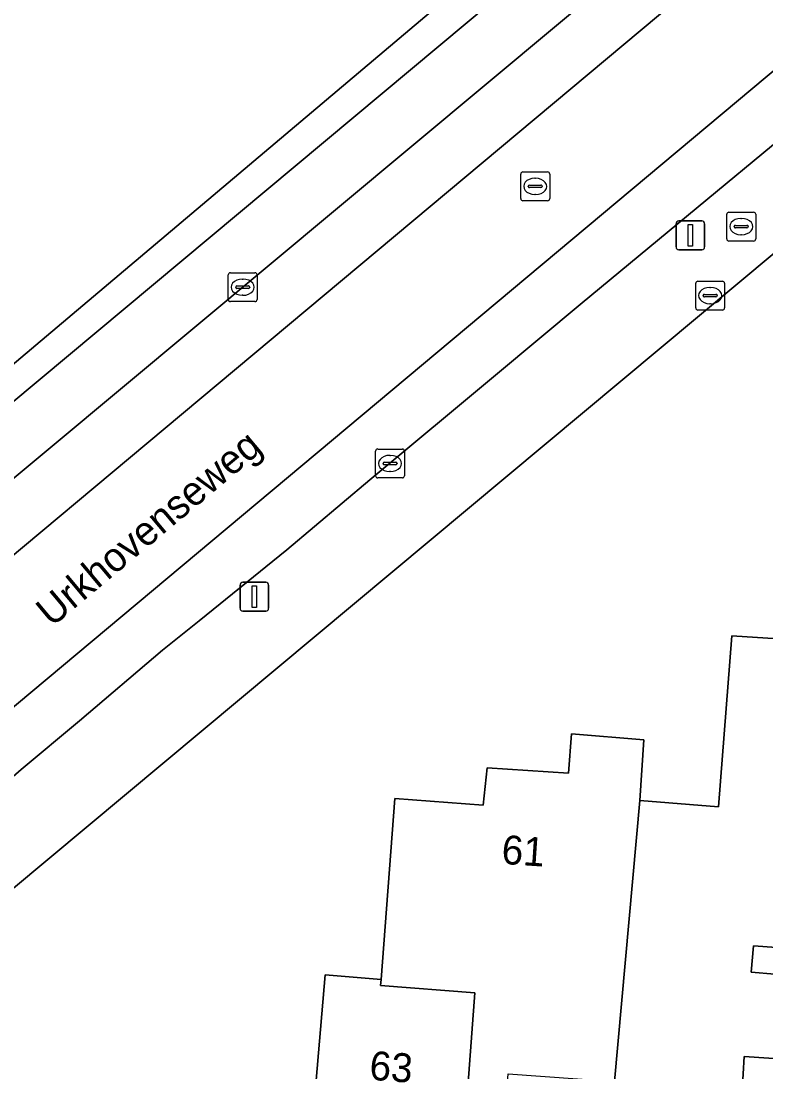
# Model space of a CAD drawing. Extents: x 162989 to 165008, y 383432 to 384338.
# Drawn here: x 164814.65 to 164840.47, y 383678.36 to 383714.75 of the extents above; entities that cross this region are included whole.
import ezdxf

# ---------------------------------------------------------------- set-up
doc = ezdxf.new("R2010")
doc.units = 0
for name, color, linetype in [('IMGEO_Brandkraan', 7, 'Continuous'), ('IMGEO_Erf', 7, 'Continuous'), ('IMGEO_Kolk', 7, 'Continuous'), ('IMGEO_Lichtmast', 7, 'Continuous'), ('IMGEO_Openbare_ruimte_label', 7, 'Continuous'), ('IMGEO_Pand', 7, 'Continuous'), ('IMGEO_Pand_nummerreeks', 7, 'Continuous'), ('IMGEO_Parkeervlak_open', 7, 'Continuous'), ('IMGEO_Rijbaan_lokaal_gesloten', 7, 'Continuous'), ('IMGEO_Rioolput', 7, 'Continuous'), ('IMGEO_Voetpad_open', 7, 'Continuous')]:
    doc.layers.add(name, color=color, linetype=linetype)

msp = doc.modelspace()

# ---------------------------------------------------------------- linework, layer by layer
at = {"layer": 'IMGEO_Brandkraan'}
for p, q in [((164839.182, 383708.13), (164840.034, 383708.13)), ((164839.107, 383707.204), (164839.107, 383708.056)), ((164839.595, 383707.91), (164839.62, 383707.91)), ((164840.108, 383708.056), (164840.108, 383707.204)), ((164839.366, 383707.624), (164839.366, 383707.636)), ((164839.804, 383707.587), (164839.406, 383707.587)), ((164839.409, 383707.673), (164839.807, 383707.673)), ((164839.85, 383707.636), (164839.85, 383707.624)), ((164840.034, 383707.13), (164839.182, 383707.13)), ((164839.618, 383707.35), (164839.593, 383707.35))]:
    msp.add_line(p, q, dxfattribs=at)
for points in [[(164839.182, 383708.13), (164840.034, 383708.13)], [(164839.107, 383707.204), (164839.107, 383708.056)], [(164840.108, 383708.056), (164840.108, 383707.204)], [(164840.034, 383707.13), (164839.182, 383707.13)]]:
    msp.add_lwpolyline(points, dxfattribs=at)
for centre, radius, start, end in [((164839.184, 383708.054), 0.0765, 91.552, 178.448), ((164839.184, 383708.054), 0.0765, 91.552, 178.448), ((164840.032, 383708.054), 0.0765, 1.552, 88.448), ((164840.032, 383708.054), 0.0765, 1.552, 88.448), ((164839.406, 383707.633), 0.0403, 85.8775, 175.7526), ((164839.403, 383707.623), 0.0366, 178.938, 274.7102), ((164839.807, 383707.63), 0.043, 264.8664, 352.4533), ((164839.811, 383707.635), 0.0386, 1.7309, 96.639), ((164839.184, 383707.206), 0.0765, 181.552, 268.448), ((164839.184, 383707.206), 0.0765, 181.552, 268.448), ((164840.032, 383707.206), 0.0765, 271.552, 358.448), ((164840.032, 383707.206), 0.0765, 271.552, 358.448)]:
    msp.add_arc(centre, radius, start, end, dxfattribs=at)
for centre, major_axis, ratio, start_param, end_param in [((164839.594, 383707.63), (-0.387, 0.002), 0.722429, 4.712389, 7.853982), ((164839.619, 383707.63), (-0.39, 0.002), 0.717154, 1.570796, 4.712389)]:
    msp.add_ellipse(centre, major_axis=major_axis, ratio=ratio, start_param=start_param, end_param=end_param, dxfattribs=at)
at = {"layer": 'IMGEO_Erf'}
for points in [[(164868.571, 383729.932), (164798.371, 383671.363)], [(164786.762, 383714.136), (164795.511, 383713.718), (164794.9, 383700.319), (164810.486, 383699.593), (164831.01, 383716.901)], [(164824.679, 383675.78), (164825.189, 383681.717), (164827.126, 383681.557), (164827.607, 383687.83), (164830.666, 383687.599), (164830.802, 383688.885), (164833.619, 383688.699), (164833.724, 383690.064), (164836.23, 383689.861), (164836.093, 383687.763), (164838.821, 383687.543), (164839.277, 383693.46), (164841.246, 383693.331)], [(164843.699, 383682.455), (164840.035, 383682.721), (164839.954, 383681.819), (164840.772, 383681.745)], [(164841.587, 383678.766), (164839.706, 383678.892), (164839.639, 383677.696)]]:
    msp.add_lwpolyline(points, dxfattribs=at)
at = {"layer": 'IMGEO_Kolk'}
for p, q in [((164821.833, 383705.106), (164821.833, 383705.958)), ((164821.908, 383706.032), (164822.76, 383706.032)), ((164822.834, 383705.958), (164822.834, 383705.106)), ((164822.135, 383705.575), (164822.533, 383705.575)), ((164822.321, 383705.812), (164822.346, 383705.812)), ((164822.092, 383705.526), (164822.092, 383705.538)), ((164822.53, 383705.489), (164822.132, 383705.489)), ((164822.344, 383705.252), (164822.319, 383705.252)), ((164822.576, 383705.538), (164822.576, 383705.526)), ((164822.76, 383705.032), (164821.908, 383705.032)), ((164826.939, 383699.003), (164826.939, 383699.855)), ((164827.014, 383699.929), (164827.866, 383699.929)), ((164827.94, 383699.855), (164827.94, 383699.003)), ((164827.198, 383699.423), (164827.198, 383699.435)), ((164827.241, 383699.472), (164827.639, 383699.472)), ((164827.427, 383699.709), (164827.452, 383699.709)), ((164827.682, 383699.435), (164827.682, 383699.423)), ((164827.636, 383699.386), (164827.238, 383699.386)), ((164827.45, 383699.149), (164827.425, 383699.149)), ((164827.866, 383698.929), (164827.014, 383698.929))]:
    msp.add_line(p, q, dxfattribs=at)
for points in [[(164821.833, 383705.106), (164821.833, 383705.958)], [(164821.908, 383706.032), (164822.76, 383706.032)], [(164822.834, 383705.958), (164822.834, 383705.106)], [(164822.76, 383705.032), (164821.908, 383705.032)], [(164826.939, 383699.003), (164826.939, 383699.855)], [(164827.014, 383699.929), (164827.866, 383699.929)], [(164827.94, 383699.855), (164827.94, 383699.003)], [(164827.866, 383698.929), (164827.014, 383698.929)]]:
    msp.add_lwpolyline(points, dxfattribs=at)
for centre, radius, start, end in [((164821.91, 383705.956), 0.0765, 91.552, 178.448), ((164821.91, 383705.956), 0.0765, 91.552, 178.448), ((164822.758, 383705.956), 0.0765, 1.552, 88.448), ((164822.758, 383705.956), 0.0765, 1.552, 88.448), ((164822.132, 383705.535), 0.0403, 85.8775, 175.7526), ((164822.537, 383705.537), 0.0386, 1.7309, 96.639), ((164822.129, 383705.525), 0.0366, 178.938, 274.7102), ((164822.533, 383705.532), 0.043, 264.8664, 352.4533), ((164821.91, 383705.108), 0.0765, 181.552, 268.448), ((164821.91, 383705.108), 0.0765, 181.552, 268.448), ((164822.758, 383705.108), 0.0765, 271.552, 358.448), ((164822.758, 383705.108), 0.0765, 271.552, 358.448), ((164827.016, 383699.853), 0.0765, 91.552, 178.448), ((164827.016, 383699.853), 0.0765, 91.552, 178.448), ((164827.864, 383699.853), 0.0765, 1.552, 88.448), ((164827.864, 383699.853), 0.0765, 1.552, 88.448), ((164827.238, 383699.432), 0.0403, 85.8775, 175.7526), ((164827.235, 383699.422), 0.0366, 178.938, 274.7102), ((164827.639, 383699.429), 0.043, 264.8664, 352.4533), ((164827.643, 383699.434), 0.0386, 1.7309, 96.639), ((164827.016, 383699.005), 0.0765, 181.552, 268.448), ((164827.016, 383699.005), 0.0765, 181.552, 268.448), ((164827.864, 383699.005), 0.0765, 271.552, 358.448), ((164827.864, 383699.005), 0.0765, 271.552, 358.448)]:
    msp.add_arc(centre, radius, start, end, dxfattribs=at)
for centre, major_axis, ratio, start_param, end_param in [((164822.32, 383705.532), (-0.387, 0.002), 0.722429, 4.712389, 7.853982), ((164822.345, 383705.532), (-0.39, 0.002), 0.717154, 1.570796, 4.712389), ((164827.426, 383699.429), (-0.387, 0.002), 0.722429, 4.712389, 7.853982), ((164827.451, 383699.429), (-0.39, 0.002), 0.717154, 1.570796, 4.712389)]:
    msp.add_ellipse(centre, major_axis=major_axis, ratio=ratio, start_param=start_param, end_param=end_param, dxfattribs=at)
at = {"layer": 'IMGEO_Lichtmast'}
for p, q in [((164837.447, 383707.827), (164838.237, 383707.827)), ((164838.237, 383707.827), (164837.447, 383707.827)), ((164837.347, 383706.927), (164837.347, 383707.727)), ((164837.347, 383707.727), (164837.347, 383706.927)), ((164838.337, 383707.727), (164838.337, 383706.927)), ((164838.337, 383706.927), (164838.337, 383707.727)), ((164838.237, 383706.827), (164837.447, 383706.827)), ((164837.447, 383706.827), (164838.237, 383706.827)), ((164822.243, 383694.415), (164822.243, 383695.215)), ((164822.243, 383695.215), (164822.243, 383694.415)), ((164822.343, 383695.315), (164823.133, 383695.315)), ((164823.133, 383695.315), (164822.343, 383695.315)), ((164823.233, 383695.215), (164823.233, 383694.415)), ((164823.233, 383694.415), (164823.233, 383695.215)), ((164823.133, 383694.315), (164822.343, 383694.315)), ((164822.343, 383694.315), (164823.133, 383694.315))]:
    msp.add_line(p, q, dxfattribs=at)
for points in [[(164837.767, 383707.702), (164837.917, 383707.702), (164837.917, 383706.952), (164837.767, 383706.952), (164837.767, 383707.702)], [(164822.663, 383695.19), (164822.813, 383695.19), (164822.813, 383694.44), (164822.663, 383694.44), (164822.663, 383695.19)]]:
    msp.add_lwpolyline(points, dxfattribs=at)
for centre, start, end in [((164837.447, 383707.727), 90, 180), ((164837.447, 383707.727), 90, 180), ((164838.237, 383707.727), 0, 90), ((164838.237, 383707.727), 360, 90), ((164837.447, 383706.927), 180, 270), ((164837.447, 383706.927), 180, 270), ((164838.237, 383706.927), 270, 0), ((164838.237, 383706.927), 270, 0), ((164822.343, 383695.215), 90, 180), ((164822.343, 383695.215), 90, 180), ((164823.133, 383695.215), 0, 90), ((164823.133, 383695.215), 360, 90), ((164822.343, 383694.415), 180, 270), ((164822.343, 383694.415), 180, 270), ((164823.133, 383694.415), 270, 0), ((164823.133, 383694.415), 270, 0)]:
    msp.add_arc(centre, 0.1, start, end, dxfattribs=at)
at = {"layer": 'IMGEO_Pand'}
for points in [[(164835.213, 383678.023), (164839.639, 383677.696), (164839.706, 383678.892), (164841.587, 383678.766), (164841.722, 383680.617), (164840.772, 383681.745), (164839.954, 383681.819), (164840.035, 383682.721), (164843.699, 383682.455), (164844.457, 383692.847), (164841.23, 383693.133), (164841.246, 383693.331), (164839.277, 383693.46), (164838.821, 383687.543), (164836.093, 383687.763)], [(164835.213, 383678.023), (164836.093, 383687.763), (164836.23, 383689.861), (164833.724, 383690.064), (164833.619, 383688.699), (164830.802, 383688.885), (164830.666, 383687.599), (164827.607, 383687.83), (164827.126, 383681.557), (164827.11, 383681.352), (164830.382, 383681.101), (164829.598, 383670.701), (164832.813, 383670.471), (164833.237, 383676.167), (164832.265, 383677.29), (164831.464, 383677.351), (164831.527, 383678.296)], [(164821.989, 383676.016), (164821.082, 383666.169), (164824.07, 383665.951), (164825.519, 383665.944), (164825.623, 383667.112), (164827.5, 383666.976), (164827.634, 383668.832), (164826.628, 383669.943), (164825.854, 383670.052), (164825.863, 383670.968), (164829.598, 383670.701), (164830.382, 383681.101), (164827.11, 383681.352), (164827.126, 383681.557), (164825.189, 383681.717), (164824.679, 383675.78)]]:
    msp.add_lwpolyline(points, close=True, dxfattribs=at)
at = {"layer": 'IMGEO_Parkeervlak_open'}
for points in [[(164861.739, 383741.102), (164799.464, 383689.118), (164798.595, 383688.393)], [(164797.855, 383685.141), (164797.964, 383685.231), (164845.878, 383725.171)]]:
    msp.add_lwpolyline(points, dxfattribs=at)
at = {"layer": 'IMGEO_Rijbaan_lokaal_gesloten'}
msp.add_lwpolyline([(164865.449, 383733.718), (164868.613, 383736.505), (164872.296, 383740.613), (164874.705, 383744.013), (164876.641, 383747.65), (164878.294, 383751.947), (164879.262, 383755.442), (164879.734, 383757.378), (164880.183, 383760.826), (164880.304, 383763.878), (164876.297, 383763.908), (164876.178, 383760.759), (164875.697, 383757.048), (164873.808, 383750.719), (164872.296, 383747.414), (164869.888, 383743.825), (164867.668, 383741.038), (164863.654, 383737.449), (164809.25, 383691.971), (164790.93, 383676.807), (164793.725, 383673.706)], close=True, dxfattribs=at)
for points in [[(164882.438, 383763.863), (164880.318, 383763.878), (164880.304, 383763.878), (164880.183, 383760.826), (164879.734, 383757.378), (164879.262, 383755.442), (164878.294, 383751.947), (164876.641, 383747.65), (164874.705, 383744.013), (164872.296, 383740.613), (164868.613, 383736.505), (164865.449, 383733.718), (164793.725, 383673.706), (164795.119, 383672.213)], [(164865.362, 383741.602), (164865.236, 383741.476), (164845.878, 383725.171), (164797.964, 383685.231), (164797.855, 383685.141), (164789.554, 383678.222), (164790.93, 383676.807), (164809.25, 383691.971), (164863.654, 383737.449)], [(164834.031, 383704.929), (164838.11, 383708.312), (164840.994, 383710.687), (164845.391, 383714.386), (164848.377, 383716.905), (164852.352, 383720.213), (164855.349, 383722.706), (164859.751, 383726.387), (164862.515, 383728.673), (164866.689, 383732.161), (164866.905, 383732.341), (164869.492, 383734.619)], [(164796.381, 383673.508), (164796.688, 383673.787), (164799.285, 383675.953), (164802.512, 383678.666), (164805.501, 383681.136), (164809.977, 383684.869), (164812.821, 383687.24), (164814.662, 383688.827), (164816.676, 383690.521), (164819.56, 383692.958), (164820.825, 383693.983), (164823.862, 383696.438), (164826.739, 383698.863), (164831.161, 383702.539), (164834.031, 383704.929)]]:
    msp.add_lwpolyline(points, dxfattribs=at)
at = {"layer": 'IMGEO_Rioolput'}
for p, q in [((164831.969, 383708.598), (164831.969, 383709.45)), ((164832.044, 383709.524), (164832.896, 383709.524)), ((164832.457, 383709.304), (164832.482, 383709.304)), ((164832.97, 383709.45), (164832.97, 383708.598)), ((164832.228, 383709.018), (164832.228, 383709.03)), ((164832.666, 383708.981), (164832.268, 383708.981)), ((164832.271, 383709.067), (164832.669, 383709.067)), ((164832.712, 383709.03), (164832.712, 383709.018)), ((164832.896, 383708.524), (164832.044, 383708.524)), ((164832.48, 383708.744), (164832.455, 383708.744)), ((164838.03, 383704.815), (164838.03, 383705.667)), ((164838.105, 383705.741), (164838.957, 383705.741)), ((164839.031, 383705.667), (164839.031, 383704.815)), ((164838.289, 383705.235), (164838.289, 383705.247)), ((164838.332, 383705.284), (164838.73, 383705.284)), ((164838.518, 383705.521), (164838.543, 383705.521)), ((164838.773, 383705.247), (164838.773, 383705.235)), ((164838.727, 383705.198), (164838.329, 383705.198)), ((164838.541, 383704.961), (164838.516, 383704.961)), ((164838.957, 383704.741), (164838.105, 383704.741))]:
    msp.add_line(p, q, dxfattribs=at)
for points in [[(164831.969, 383708.598), (164831.969, 383709.45)], [(164832.044, 383709.524), (164832.896, 383709.524)], [(164832.97, 383709.45), (164832.97, 383708.598)], [(164832.896, 383708.524), (164832.044, 383708.524)], [(164838.03, 383704.815), (164838.03, 383705.667)], [(164838.105, 383705.741), (164838.957, 383705.741)], [(164839.031, 383705.667), (164839.031, 383704.815)], [(164838.957, 383704.741), (164838.105, 383704.741)]]:
    msp.add_lwpolyline(points, dxfattribs=at)
for centre, radius, start, end in [((164832.046, 383709.448), 0.0765, 91.552, 178.448), ((164832.046, 383709.448), 0.0765, 91.552, 178.448), ((164832.894, 383709.448), 0.0765, 1.552, 88.448), ((164832.894, 383709.448), 0.0765, 1.552, 88.448), ((164832.268, 383709.027), 0.0403, 85.8775, 175.7526), ((164832.265, 383709.017), 0.0366, 178.938, 274.7102), ((164832.669, 383709.024), 0.043, 264.8664, 352.4533), ((164832.673, 383709.029), 0.0386, 1.7309, 96.639), ((164832.046, 383708.6), 0.0765, 181.552, 268.448), ((164832.046, 383708.6), 0.0765, 181.552, 268.448), ((164832.894, 383708.6), 0.0765, 271.552, 358.448), ((164832.894, 383708.6), 0.0765, 271.552, 358.448), ((164838.107, 383705.665), 0.0765, 91.552, 178.448), ((164838.107, 383705.665), 0.0765, 91.552, 178.448), ((164838.955, 383705.665), 0.0765, 1.552, 88.448), ((164838.955, 383705.665), 0.0765, 1.552, 88.448), ((164838.329, 383705.244), 0.0403, 85.8775, 175.7526), ((164838.326, 383705.234), 0.0366, 178.938, 274.7102), ((164838.73, 383705.241), 0.043, 264.8664, 352.4533), ((164838.734, 383705.246), 0.0386, 1.7309, 96.639), ((164838.107, 383704.817), 0.0765, 181.552, 268.448), ((164838.107, 383704.817), 0.0765, 181.552, 268.448), ((164838.955, 383704.817), 0.0765, 271.552, 358.448), ((164838.955, 383704.817), 0.0765, 271.552, 358.448)]:
    msp.add_arc(centre, radius, start, end, dxfattribs=at)
for centre, major_axis, ratio, start_param, end_param in [((164832.456, 383709.024), (-0.387, 0.002), 0.722429, 4.712389, 7.853982), ((164832.481, 383709.024), (-0.39, 0.002), 0.717154, 1.570796, 4.712389), ((164838.517, 383705.241), (-0.387, 0.002), 0.722429, 4.712389, 7.853982), ((164838.542, 383705.241), (-0.39, 0.002), 0.717154, 1.570796, 4.712389)]:
    msp.add_ellipse(centre, major_axis=major_axis, ratio=ratio, start_param=start_param, end_param=end_param, dxfattribs=at)
at = {"layer": 'IMGEO_Voetpad_open'}
for points in [[(164863.409, 383743.924), (164842.503, 383726.374), (164836.569, 383721.483), (164832.706, 383718.299), (164832.272, 383717.941), (164831.01, 383716.901), (164810.486, 383699.593), (164805.037, 383695.189), (164801.031, 383691.848), (164798.038, 383689.352), (164795.207, 383686.97), (164791.286, 383683.721), (164791.135, 383680.718), (164788.217, 383678.528)], [(164798.595, 383688.393), (164799.464, 383689.118), (164861.739, 383741.102)], [(164869.492, 383734.619), (164866.905, 383732.341), (164866.689, 383732.161), (164862.515, 383728.673), (164859.751, 383726.387), (164855.349, 383722.706), (164852.352, 383720.213), (164848.377, 383716.905), (164845.391, 383714.386), (164840.994, 383710.687), (164838.11, 383708.312), (164834.031, 383704.929), (164831.161, 383702.539), (164826.739, 383698.863), (164823.862, 383696.438), (164820.825, 383693.983), (164819.56, 383692.958), (164816.676, 383690.521), (164814.662, 383688.827), (164812.821, 383687.24), (164809.977, 383684.869), (164805.501, 383681.136), (164802.512, 383678.666), (164799.285, 383675.953)], [(164798.371, 383671.363), (164868.571, 383729.932)]]:
    msp.add_lwpolyline(points, dxfattribs=at)

# ---------------------------------------------------------------- texts
at = {"layer": 'IMGEO_Openbare_ruimte_label'}
msp.add_text('Urkhovenseweg', height=1, rotation=39.9303, dxfattribs=at).set_placement((164815.713, 383693.736))
at = {"layer": 'IMGEO_Pand_nummerreeks'}
for s, rotation, p in [('61', 356.2224, (164831.283, 383685.566)), ('63', 355.6067, (164826.701, 383678.094))]:
    msp.add_text(s, height=1, rotation=rotation, dxfattribs=at).set_placement(p)

doc.saveas('drawing.dxf')
